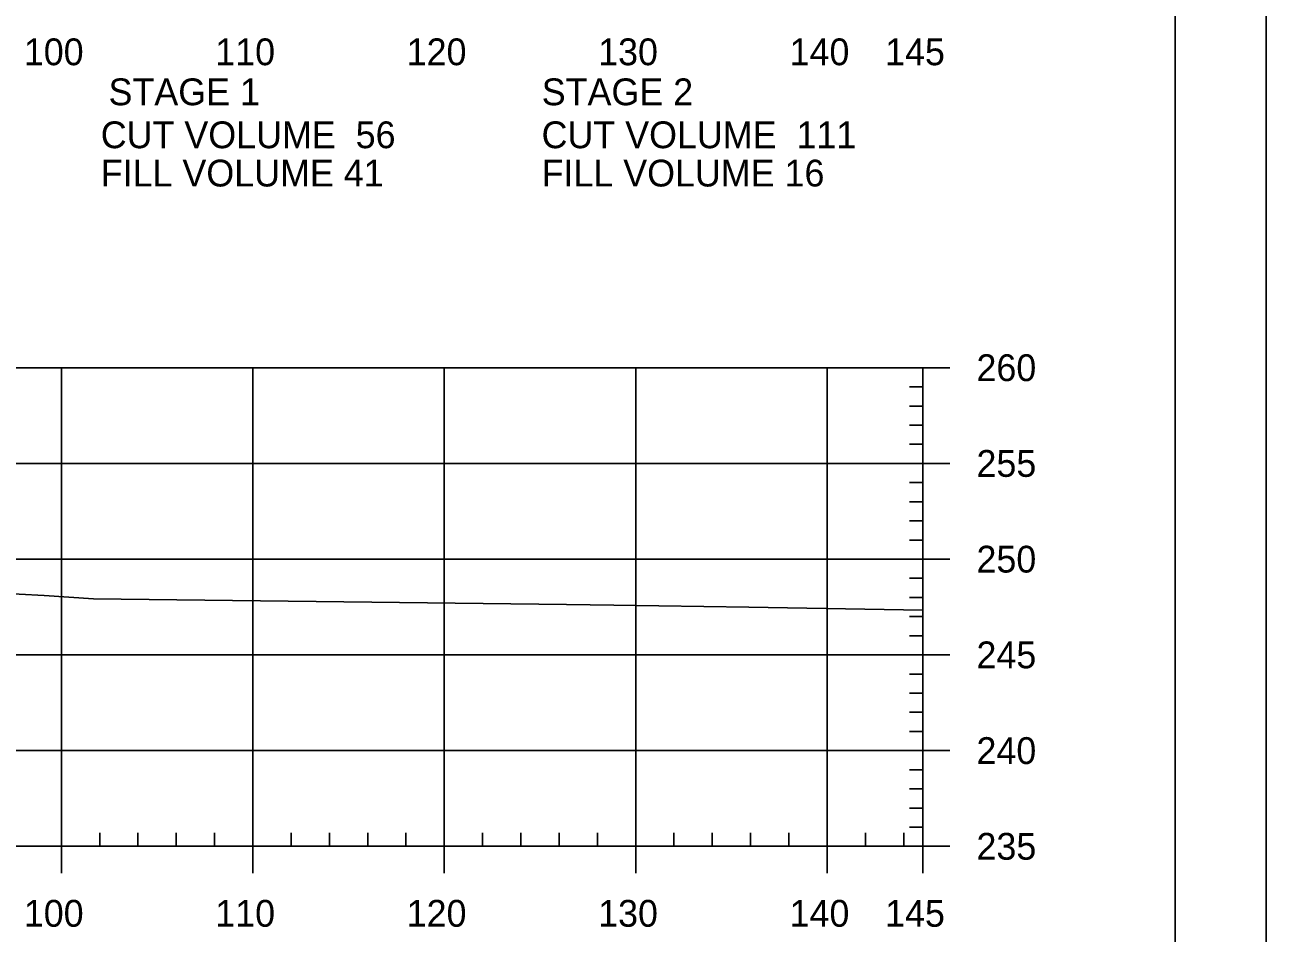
# Model space of a CAD drawing. Extents: x 1365647 to 1367999, y 387113 to 400173.
# Drawn here: x 1365992.2 to 1366057, y 397505.1 to 397552.5 of the extents above; entities that cross this region are included whole.
import ezdxf

# ---------------------------------------------------------------- set-up
doc = ezdxf.new("R2010")
doc.units = 0
for name, color, linetype in [('R_Axis', 7, 'Continuous'), ('R_Axis Annot', 7, 'Continuous'), ('R_Border', 7, 'Continuous'), ('R_Exist Surface', 7, 'Continuous'), ('R_Grid', 7, 'Continuous'), ('R_No Plot', 7, 'Continuous')]:
    doc.layers.add(name, color=color, linetype=linetype)

msp = doc.modelspace()

# ---------------------------------------------------------------- linework, layer by layer
at = {"layer": 'R_Axis'}
for p, q in [((1366039.095, 397509.603), (1366039.095, 397534.603)), ((1366040.495, 397534.603), (1366039.095, 397534.603)), ((1366039.095, 397533.603), (1366038.395, 397533.603)), ((1366039.095, 397532.603), (1366038.395, 397532.603)), ((1366039.095, 397531.603), (1366038.395, 397531.603)), ((1366039.095, 397530.603), (1366038.395, 397530.603)), ((1366040.495, 397529.603), (1366039.095, 397529.603)), ((1366039.095, 397528.603), (1366038.395, 397528.603)), ((1366039.095, 397527.603), (1366038.395, 397527.603)), ((1366039.095, 397526.603), (1366038.395, 397526.603)), ((1366039.095, 397525.603), (1366038.395, 397525.603)), ((1366040.495, 397524.603), (1366039.095, 397524.603)), ((1366039.095, 397523.603), (1366038.395, 397523.603)), ((1366039.095, 397522.603), (1366038.395, 397522.603)), ((1366039.095, 397521.603), (1366038.395, 397521.603)), ((1366039.095, 397520.603), (1366038.395, 397520.603)), ((1366040.495, 397519.603), (1366039.095, 397519.603)), ((1366039.095, 397518.603), (1366038.395, 397518.603)), ((1366039.095, 397517.603), (1366038.395, 397517.603)), ((1366039.095, 397516.603), (1366038.395, 397516.603)), ((1366039.095, 397515.603), (1366038.395, 397515.603)), ((1366040.495, 397514.603), (1366039.095, 397514.603)), ((1366039.095, 397513.603), (1366038.395, 397513.603)), ((1366039.095, 397512.603), (1366038.395, 397512.603)), ((1366039.095, 397511.603), (1366038.395, 397511.603)), ((1366039.095, 397510.603), (1366038.395, 397510.603)), ((1365996.095, 397509.603), (1365996.095, 397510.303)), ((1365998.095, 397509.603), (1365998.095, 397510.303)), ((1366000.095, 397509.603), (1366000.095, 397510.303)), ((1366002.095, 397509.603), (1366002.095, 397510.303)), ((1366006.095, 397509.603), (1366006.095, 397510.303)), ((1366008.095, 397509.603), (1366008.095, 397510.303)), ((1366010.095, 397509.603), (1366010.095, 397510.303)), ((1366012.095, 397509.603), (1366012.095, 397510.303)), ((1366016.095, 397509.603), (1366016.095, 397510.303)), ((1366018.095, 397509.603), (1366018.095, 397510.303)), ((1366020.095, 397509.603), (1366020.095, 397510.303)), ((1366022.095, 397509.603), (1366022.095, 397510.303)), ((1366026.095, 397509.603), (1366026.095, 397510.303)), ((1366028.095, 397509.603), (1366028.095, 397510.303)), ((1366030.095, 397509.603), (1366030.095, 397510.303)), ((1366032.095, 397509.603), (1366032.095, 397510.303)), ((1366036.095, 397509.603), (1366036.095, 397510.303)), ((1366038.095, 397509.603), (1366038.095, 397510.303)), ((1365749.095, 397509.603), (1366039.095, 397509.603)), ((1365994.095, 397508.203), (1365994.095, 397509.603)), ((1366004.095, 397508.203), (1366004.095, 397509.603)), ((1366014.095, 397508.203), (1366014.095, 397509.603)), ((1366024.095, 397508.203), (1366024.095, 397509.603)), ((1366034.095, 397508.203), (1366034.095, 397509.603)), ((1366039.095, 397508.203), (1366039.095, 397509.603)), ((1366040.495, 397509.603), (1366039.095, 397509.603))]:
    msp.add_line(p, q, dxfattribs=at)
at = {"layer": 'R_Border'}
msp.add_line((1366052.275, 397403.603), (1366052.275, 397609.063), dxfattribs=at)
at = {"layer": 'R_Exist Surface'}
msp.add_lwpolyline([(1365941.039, 397522.825), (1365942.272, 397522.918), (1365951.676, 397522.964), (1365952.113, 397522.964), (1365952.797, 397522.974), (1365968.019, 397523.212), (1365979.029, 397523.233), (1365979.688, 397523.236), (1365980.929, 397523.192), (1365989.269, 397522.914), (1365993.197, 397522.706), (1365995.768, 397522.539), (1366020.488, 397522.226), (1366022.951, 397522.202), (1366030.001, 397522.09), (1366039.095, 397521.947)], dxfattribs=at)
at = {"layer": 'R_Grid'}
for p, q in [((1365749.095, 397534.603), (1366039.095, 397534.603)), ((1365994.095, 397509.603), (1365994.095, 397534.603)), ((1366004.095, 397509.603), (1366004.095, 397534.603)), ((1366014.095, 397509.603), (1366014.095, 397534.603)), ((1366024.095, 397509.603), (1366024.095, 397534.603)), ((1366034.095, 397509.603), (1366034.095, 397534.603)), ((1366039.095, 397509.603), (1366039.095, 397534.603)), ((1365749.095, 397529.603), (1366039.095, 397529.603)), ((1365749.095, 397524.603), (1366039.095, 397524.603)), ((1365749.095, 397519.603), (1366039.095, 397519.603)), ((1365749.095, 397514.603), (1366039.095, 397514.603)), ((1365749.095, 397509.603), (1366039.095, 397509.603))]:
    msp.add_line(p, q, dxfattribs=at)
at = {"layer": 'R_No Plot'}
msp.add_lwpolyline([(1365723.687, 397612.957), (1366057.027, 397612.957), (1366057.027, 397399.62), (1365723.687, 397399.62)], close=True, dxfattribs=at)

# ---------------------------------------------------------------- texts
at = {"layer": 'R_Axis Annot'}
for s, p in [('100', (1365992.133, 397550.403)), ('110', (1366002.133, 397550.403)), ('120', (1366012.133, 397550.403)), ('130', (1366022.133, 397550.403)), ('140', (1366032.133, 397550.403)), ('145', (1366037.121, 397550.403)), ('STAGE 1', (1365996.559, 397548.313)), ('STAGE 2', (1366019.187, 397548.313)), ('CUT VOLUME  56', (1365996.152, 397546.069)), ('CUT VOLUME  111', (1366019.178, 397546.069)), ('FILL VOLUME 41', (1365996.152, 397544.069)), ('FILL VOLUME 16', (1366019.178, 397544.069)), ('260', (1366041.895, 397533.903)), ('255', (1366041.895, 397528.903)), ('250', (1366041.895, 397523.903)), ('245', (1366041.895, 397518.903)), ('240', (1366041.895, 397513.903)), ('235', (1366041.895, 397508.903)), ('100', (1365992.133, 397505.403)), ('110', (1366002.133, 397505.403)), ('120', (1366012.133, 397505.403)), ('130', (1366022.133, 397505.403)), ('140', (1366032.133, 397505.403)), ('145', (1366037.121, 397505.403))]:
    msp.add_text(s, height=1.4, dxfattribs=at).set_placement(p)

doc.saveas('drawing.dxf')
